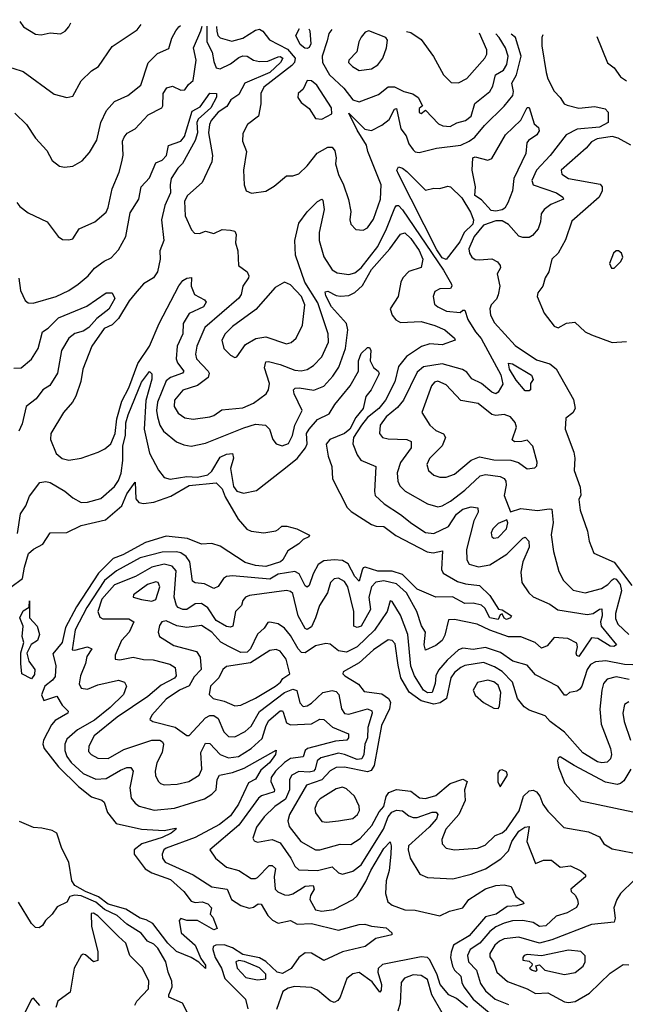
# Model space of a CAD drawing. Extents: x 1552294 to 1694791, y 811929 to 917222.
# Tile 620 of 643: x 1673218 to 1676139, y 909930 to 914681. Entities that reach past the tile are written whole.
import ezdxf

# ---------------------------------------------------------------- set-up
doc = ezdxf.new("R2010")
doc.units = 0

msp = doc.modelspace()

# ---------------------------------------------------------------- linework, layer by layer
at = {"layer": '0CON10XD'}
for points in [[(1672911.3, 914681.1), (1672916.4, 914665), (1672945, 914632.2), (1673003, 914623), (1673012.2, 914615), (1673019.7, 914585), (1673015.4, 914535), (1673030, 914510), (1673125, 914456.9), (1673185, 914447.9), (1673235, 914431.2), (1673385, 914321.2), (1673445, 914306), (1673475, 914312), (1673515, 914385.8), (1673565, 914434.2), (1673598.6, 914455), (1673665, 914552.5), (1673785, 914631.4), (1673803.9, 914657.9)], [(1673195, 914230), (1673251.5, 914175), (1673295, 914109.2), (1673349.1, 914049.1), (1673375, 914002), (1673410, 913975), (1673435, 913969.2), (1673475, 913974), (1673519.5, 914000.5), (1673555, 914040), (1673589.6, 914100.4), (1673609.5, 914185), (1673637, 914243), (1673675, 914286.8), (1673740, 914315), (1673802.5, 914365), (1673837.1, 914472.9), (1673882.6, 914517.4), (1673937.5, 914542.5), (1673952.1, 914592.1), (1673971.9, 914628.1), (1673985, 914646.7), (1673993.2, 914652.9)], [(1673219.3, 914673.1), (1673237, 914647), (1673295, 914610.8), (1673321.7, 914608.3), (1673365, 914618), (1673415, 914612.5), (1673438, 914625), (1673455, 914646.2), (1673465.2, 914666.7)], [(1673205, 913798.6), (1673219.8, 913779.8), (1673259.8, 913749.8), (1673350.8, 913705), (1673404.5, 913634.5), (1673425, 913620.5), (1673455, 913618.5), (1673475, 913623.8), (1673505, 913671.5), (1673581.2, 913705), (1673635, 913752.9), (1673645.4, 913775), (1673663.9, 913865), (1673697.8, 913945), (1673711.2, 913995), (1673717.3, 914027.3), (1673714.5, 914095), (1673721.5, 914115), (1673737, 914133), (1673775.4, 914154.6), (1673838, 914222), (1673904.2, 914255.8), (1673909.2, 914265), (1673910.6, 914325), (1673928.4, 914351.6), (1673955, 914359.7), (1673995, 914340.9), (1674015, 914341.9), (1674032.2, 914367.7), (1674055, 914387.5), (1674070, 914485), (1674055.9, 914545), (1674092.2, 914627.8), (1674098.5, 914650.2)], [(1674120.3, 914649.6), (1674121.4, 914645), (1674120.5, 914575), (1674147.1, 914525), (1674155, 914478.8), (1674165, 914448.4), (1674184.3, 914444.3), (1674235, 914467.7), (1674275, 914499.1), (1674295, 914507.2), (1674315.2, 914505.2), (1674345.2, 914485.2), (1674375, 914478.8), (1674415, 914481.6), (1674465, 914502), (1674475, 914503.2), (1674486.7, 914495), (1674476.7, 914475), (1674425, 914426.2), (1674303.7, 914375), (1674275, 914320.6), (1674235.9, 914294.1), (1674217.8, 914262.2), (1674175, 914235.5), (1674141.5, 914195), (1674132.9, 914175), (1674128.8, 914135), (1674147.5, 914025), (1674144.1, 913995), (1674097.5, 913895), (1674027.9, 913832.1), (1674013.3, 913805), (1674016.1, 913735), (1674047.3, 913667.3), (1674060.9, 913650.9), (1674085, 913650), (1674115, 913660.8), (1674155, 913650), (1674195, 913667.9), (1674235, 913666.2), (1674255, 913661.4), (1674262.7, 913645), (1674258.2, 913605), (1674270.7, 913565), (1674273.1, 913495), (1674315.4, 913465), (1674323.3, 913445), (1674321.2, 913435), (1674294.9, 913395.1), (1674286.5, 913355), (1674275, 913337.6), (1674111.2, 913195), (1674072.5, 913105), (1674066.5, 913066.5), (1674070.9, 913045), (1674127.6, 912985), (1674131.9, 912975), (1674126.8, 912955), (1674075, 912916.5), (1674005, 912893.5), (1673965.5, 912845), (1673962.8, 912815), (1673981.9, 912781.9), (1674015, 912760.4), (1674055, 912752.7), (1674135, 912764.7), (1674155, 912771.3), (1674192.3, 912797.7), (1674295, 912808.9), (1674345, 912830.3), (1674406.2, 912875), (1674417.9, 912895), (1674422.7, 912925), (1674398.7, 913001.3), (1674405, 913029.5), (1674418.2, 913031.8), (1674475, 913017.7), (1674545, 912989.8), (1674575, 912987.2), (1674605, 912993.1), (1674635, 913011.8), (1674674.7, 913055), (1674707.5, 913125), (1674706.5, 913165), (1674655.9, 913315), (1674593.9, 913413.9), (1674548.6, 913545), (1674545.2, 913614.8), (1674565, 913700), (1674605, 913753.3), (1674655, 913803.1), (1674675, 913815.8), (1674680.3, 913810.3), (1674686.4, 913765), (1674662.5, 913655), (1674661.7, 913615), (1674685, 913536.5), (1674724.8, 913474.8), (1674749.5, 913459.5), (1674805, 913451.1), (1674835, 913459.8), (1674865, 913483.6), (1674945, 913587.3), (1674987.5, 913672.5), (1675027.1, 913772.9), (1675035, 913784.1), (1675045, 913784.8), (1675065, 913763.5), (1675261.9, 913471.9), (1675300, 913405), (1675302, 913395), (1675295.6, 913384.4), (1675245, 913381.8), (1675220.6, 913369.4), (1675211.4, 913345), (1675218.9, 913308.9), (1675234.2, 913295), (1675276.7, 913275), (1675342, 913268), (1675355, 913280), (1675365, 913280), (1675380, 913235), (1675415.6, 913175), (1675443, 913143), (1675538.1, 912968.1), (1675548.4, 912921.6), (1675526.1, 912883.9), (1675515, 912876), (1675495, 912884.2), (1675445.4, 912925), (1675398.3, 912948.3), (1675375, 912980.5), (1675353.7, 912993.7), (1675255, 913020), (1675165, 913006.7), (1675135, 912980.4), (1675069.8, 912845), (1675039.7, 912810.3), (1674986.2, 912765), (1674956.1, 912725), (1674953.3, 912685), (1674967.5, 912665), (1674995, 912658.4), (1675085, 912656.1), (1675105.8, 912645), (1675106.4, 912615), (1675055.3, 912545), (1675038.8, 912495), (1675041.1, 912455), (1675052.2, 912432.2), (1675076.5, 912406.5), (1675185, 912345.3), (1675235, 912330), (1675255, 912334.7), (1675295, 912357.8), (1675365, 912411.6), (1675439.2, 912480.8), (1675465, 912486.2), (1675535, 912476.3), (1675555, 912466.9), (1675562.2, 912455), (1675564.2, 912435), (1675554.1, 912385), (1675585, 912306.2), (1675635, 912322.8), (1675715, 912312.2), (1675771.5, 912321.5), (1675785, 912318.5), (1675791.6, 912255), (1675781.8, 912195), (1675792.3, 912115), (1675818, 912018), (1675840.9, 911975), (1675888, 911928), (1675945, 911914.7), (1676023.2, 911936.8), (1676054, 911956), (1676075, 911978.8), (1676085, 911984.6), (1676095, 911981.8), (1676113.9, 911955), (1676120.3, 911925), (1676090.8, 911815), (1676091.6, 911791.6), (1676102.2, 911765), (1676155.6, 911715)], [(1674167.5, 914648.4), (1674168.5, 914625), (1674174.2, 914604.2), (1674185, 914593.8), (1674241.8, 914578.2), (1674295, 914592.5), (1674355, 914630.8), (1674375, 914635.3), (1674391.3, 914625), (1674423.5, 914583.5), (1674509.4, 914539.4), (1674546.4, 914495), (1674542.9, 914475), (1674530.5, 914459.5), (1674395.4, 914355), (1674381.8, 914325), (1674380.8, 914275), (1674369.4, 914215), (1674317.5, 914175), (1674295, 914132.5), (1674293.1, 914095), (1674311.9, 914045), (1674298, 913955), (1674300, 913885), (1674310.8, 913855), (1674336.6, 913843.4), (1674405, 913854), (1674445, 913877.5), (1674505, 913927.1), (1674535, 913927.1), (1674565, 913936.9), (1674605, 913975.6), (1674653.2, 914036.8), (1674705, 914066.2), (1674725.4, 914065.4), (1674738.5, 914048.5), (1674744.7, 914015), (1674741.9, 913985), (1674755, 913934.3), (1674780.3, 913885), (1674804.1, 913814.1), (1674814.6, 913755), (1674811.1, 913715), (1674815.6, 913695), (1674838.9, 913668.9), (1674875, 913666.2), (1674895, 913676.2), (1674925, 913718.1), (1674958.9, 913815), (1674961.9, 913885), (1674897.8, 914045), (1674891.1, 914075), (1674845, 914148.2), (1674805, 914230), (1674883.2, 914153.2), (1674915, 914146.4), (1674965, 914171.6), (1674999.8, 914200.2), (1675025, 914248.8), (1675035, 914253.3), (1675055.7, 914155), (1675081.3, 914121.3), (1675095, 914082.2), (1675115, 914052.5), (1675125, 914043.6), (1675145, 914040), (1675228.5, 914061.5), (1675345, 914076.1), (1675386.2, 914095), (1675413.6, 914115), (1675459.4, 914170.6), (1675555, 914263.2), (1675595.6, 914315), (1675599.2, 914335), (1675592.2, 914375), (1675613.4, 914415), (1675637.2, 914505), (1675609.2, 914595), (1675588.1, 914611.4)], [(1674613.3, 914636.8), (1674618.1, 914628.1), (1674622.1, 914565), (1674615, 914547.6), (1674605, 914541.6), (1674593.6, 914543.6), (1674571.6, 914561.6), (1674550.6, 914605), (1674567.8, 914638)], [(1674723.7, 914633.9), (1674708.5, 914615), (1674700.3, 914579.8), (1674677.2, 914505), (1674679, 914475), (1674712.2, 914415), (1674781, 914351), (1674825, 914294.2), (1674856, 914285), (1674949.1, 914320.9), (1674995, 914356.7), (1675025, 914357.3), (1675070, 914335), (1675113.9, 914323.9), (1675139.2, 914305), (1675160, 914265), (1675145, 914252.5), (1675145, 914233.8), (1675155, 914228.8), (1675175, 914244.3), (1675237.9, 914177.9), (1675258.3, 914168.3), (1675293.8, 914166.2), (1675326.7, 914183.3), (1675368.2, 914195), (1675395, 914214.8), (1675413.8, 914276.2), (1675486, 914334), (1675499.3, 914360.7), (1675513.1, 914415), (1675551.7, 914438.3), (1675567.6, 914465), (1675573.2, 914505), (1675560.3, 914545), (1675530.5, 914595), (1675514, 914613.4)], [(1674855, 914436.7), (1674915, 914444.6), (1674945, 914462.7), (1674969.1, 914495), (1674986.7, 914545), (1674992.3, 914582.3), (1674983.3, 914595), (1674901.9, 914628.1), (1674885, 914621.4), (1674865, 914597.5), (1674853.9, 914575), (1674843.6, 914526.4), (1674805, 914486.2), (1674804.2, 914475), (1674822.5, 914455), (1674855, 914436.7)], [(1675083.7, 914624.6), (1675105, 914618.9), (1675155, 914585.7), (1675213.5, 914503.5), (1675262.5, 914415), (1675298.7, 914378.7), (1675335, 914376.9), (1675375, 914396.7), (1675462, 914495), (1675470.6, 914515), (1675470.8, 914535), (1675436.1, 914615.4)], [(1675740.2, 914607.5), (1675736.9, 914595), (1675736.7, 914555), (1675756.7, 914426.7), (1675765.4, 914395), (1675795, 914335.7), (1675825.3, 914305.3), (1675844.4, 914275), (1675858.8, 914268.8), (1675915, 914254.4), (1675992.4, 914262.4), (1676041.2, 914251.2), (1676055.6, 914235), (1676056.7, 914185), (1676015, 914162), (1675906.4, 914153.6), (1675853.8, 914125), (1675775.8, 914025), (1675709.7, 913955), (1675688.2, 913905), (1675695, 913883.8), (1675807.1, 913845), (1675837.5, 913825), (1675840, 913815), (1675780.1, 913789.9), (1675747.3, 913765), (1675733.5, 913745), (1675729.2, 913705), (1675717.8, 913672.2), (1675690.6, 913639.4), (1675675, 913630), (1675645, 913629.6), (1675625, 913637.3), (1675575, 913693.1), (1675545, 913709.9), (1675515, 913709.7), (1675455, 913689), (1675409.3, 913635), (1675384.7, 913575), (1675387.5, 913555), (1675398.8, 913535), (1675415, 913524.7), (1675435, 913522.4), (1675495, 913527.3), (1675522.9, 913512.9), (1675536, 913495), (1675537, 913483), (1675520.6, 913455), (1675533.2, 913395), (1675526.3, 913353.6), (1675518.2, 913331.8), (1675492.5, 913305), (1675484.7, 913285.3), (1675489.4, 913255), (1675508.1, 913218.1), (1675608.3, 913108.3), (1675710.4, 913040.4), (1675775, 913019.7), (1675805, 912996.5), (1675888.1, 912848.1), (1675896.7, 912805), (1675885, 912783.8), (1675851.6, 912758.4), (1675848.9, 912705), (1675890.9, 912595), (1675895.8, 912565), (1675891.8, 912505), (1675920.6, 912425), (1675923.6, 912386.4), (1675914.5, 912365.5), (1675920.4, 912315), (1675957, 912213), (1675964.4, 912165), (1675986.9, 912106.9), (1676085, 912063.8), (1676170.3, 911950.3)], [(1676001.8, 914600.7), (1676053.2, 914473.2), (1676085, 914448.8), (1676115.7, 914405), (1676145, 914386.7)], [(1674675, 914201.8), (1674723.2, 914226.8), (1674722, 914255), (1674651.7, 914365), (1674625, 914385.5), (1674605, 914387.3), (1674585, 914346.5), (1674561.2, 914325), (1674560, 914305), (1674575, 914282), (1674615, 914252.5), (1674644.2, 914205), (1674675, 914201.8)], [(1673213.6, 913433.6), (1673222.2, 913375), (1673245, 913325.8), (1673260, 913315), (1673282.7, 913312.7), (1673395, 913344.6), (1673455.8, 913374.2), (1673500.6, 913405), (1673548.9, 913445), (1673578.7, 913481.3), (1673625, 913515.4), (1673658.8, 913531.2), (1673695, 913570), (1673730.2, 913635), (1673750.8, 913749.2), (1673793.4, 913815), (1673804.2, 913875), (1673845, 913917.3), (1673875, 913989.6), (1673905, 914003), (1673926.7, 914025), (1673935.3, 914074.7), (1673995, 914094.7), (1674012.8, 914117.2), (1674049.8, 914240.2), (1674089.3, 914260.7), (1674135, 914327.1), (1674166.7, 914325), (1674167.9, 914307.9), (1674140.6, 914255), (1674078.6, 914201.4), (1674073.3, 914185), (1674075.6, 914135), (1674065, 914097.4), (1674003.6, 913986.4), (1673981, 913965), (1673949.2, 913915), (1673943.3, 913885), (1673945.4, 913845), (1673918.1, 913785), (1673901.5, 913715), (1673913.1, 913615), (1673894.1, 913565.9), (1673895.1, 913525), (1673882.7, 913465), (1673863.5, 913435), (1673815, 913405.8), (1673775, 913360.5), (1673746.6, 913325), (1673695, 913238.9), (1673665, 913208.7), (1673625, 913191.5), (1673565.5, 913105), (1673522.5, 912995), (1673513.3, 912935), (1673489.5, 912865), (1673472.2, 912835), (1673430, 912785), (1673368.6, 912685), (1673367.1, 912655), (1673395, 912587.5), (1673422.9, 912562.9), (1673455, 912556.2), (1673515, 912565.9), (1673596.2, 912593.8), (1673629.4, 912610.6), (1673657.8, 912635), (1673679.2, 912685), (1673687.4, 912755), (1673710.1, 912839.9), (1673744.2, 912905), (1673788.3, 913021.7), (1673845, 913105.4), (1673890.6, 913215), (1673985, 913396.8), (1674005, 913422.1), (1674025, 913433.6), (1674046.7, 913436.7), (1674045.9, 913395), (1674060.9, 913355), (1674109.8, 913329.8), (1674117.5, 913317.5), (1674104.4, 913295), (1674035, 913264.1), (1674006.5, 913215), (1674004.8, 913165), (1673977.6, 913105), (1673973.6, 913045), (1673979.6, 913025), (1674010.4, 912985), (1674003.1, 912975), (1673945.9, 912954.1), (1673925, 912939.1), (1673882.5, 912835), (1673878.1, 912795), (1673882.8, 912765), (1673894.8, 912724.8), (1673911.8, 912695), (1673973.8, 912643.8), (1674009.4, 912629.4), (1674045, 912623.4), (1674115, 912638.2), (1674298.4, 912711.6), (1674355, 912728.9), (1674404, 912724), (1674422.5, 912705), (1674438.9, 912655), (1674455, 912634.3), (1674484.6, 912624.6), (1674515, 912635.6), (1674534.2, 912675), (1674544.7, 912725), (1674581.1, 912795), (1674541.2, 912875), (1674538.5, 912895), (1674546.9, 912903.1), (1674565.3, 912904.7), (1674636.5, 912893.5), (1674685, 912912.8), (1674728.9, 912961.1), (1674756.5, 913005), (1674789.6, 913095), (1674800.2, 913185), (1674793.8, 913215), (1674722, 913295), (1674695, 913348.6), (1674691.7, 913368.3), (1674705, 913370.9), (1674745, 913350), (1674765, 913346.8), (1674805, 913350.8), (1674835, 913363.9), (1674871.8, 913398.2), (1674915.5, 913475), (1675002.6, 913575), (1675055, 913646.4), (1675075, 913651.9), (1675105, 913624.6), (1675145, 913567.2), (1675162.5, 913525), (1675154.6, 913485.4), (1675095, 913466.7), (1675065.3, 913435), (1675055.7, 913414.3), (1675043, 913345), (1675005, 913286), (1675014.1, 913255), (1675032.1, 913232.1), (1675055, 913220.4), (1675155, 913225.5), (1675220, 913205), (1675268, 913185), (1675315.8, 913145), (1675318.8, 913135), (1675255, 913112.7), (1675196.8, 913116.8), (1675155.7, 913104.3), (1675084.1, 913055.9), (1675045, 913007.8), (1675026.6, 912933.4), (1674981.9, 912845), (1674950.2, 912805), (1674895, 912762), (1674866.7, 912725), (1674828.2, 912665), (1674825.4, 912635), (1674845, 912580.8), (1674863.3, 912555), (1674935.5, 912525), (1674929.1, 912405), (1674933.2, 912385), (1674975.2, 912345.2), (1675055, 912293.8), (1675109.2, 912249.2), (1675175, 912207.3), (1675215, 912201.8), (1675285.4, 912235), (1675325, 912295.3), (1675355, 912319.7), (1675395, 912330.3), (1675426.9, 912325), (1675428.5, 912305), (1675407.8, 912262.2), (1675372.1, 912125), (1675374.7, 912075), (1675385, 912053.8), (1675431.3, 912041.3), (1675485, 912050.4), (1675567.2, 912102.8), (1675645, 912179.5), (1675655, 912183.3), (1675672.7, 912165), (1675675.3, 912135), (1675643.9, 912065), (1675634.7, 912015), (1675640.5, 911965), (1675673.3, 911915), (1675695, 911896.2), (1675775, 911861.1), (1675813.6, 911833.6), (1675955, 911810.9), (1675984, 911816), (1676015, 911837.1), (1676025, 911837.5), (1676027.4, 911805), (1676018.6, 911775), (1676022.1, 911755), (1676095.7, 911664.3), (1676083.6, 911656.4), (1676065, 911657.3), (1676005.5, 911695.5), (1675975, 911697.5), (1675915, 911608.5), (1675905, 911612.7), (1675901.3, 911625), (1675908.3, 911655), (1675905, 911672.2), (1675862, 911695), (1675795, 911700), (1675761.1, 911658.9), (1675735, 911648.8), (1675703.6, 911675), (1675635, 911702.5), (1675575, 911703), (1675485.4, 911734.6), (1675425, 911764.7), (1675315, 911786.3), (1675286.7, 911785), (1675269.1, 911710.9), (1675255, 911685.3), (1675225, 911662.1), (1675175, 911639.2), (1675168.4, 911665), (1675175.3, 911725), (1675156.1, 911756.1), (1675133, 911825), (1675082.8, 911915), (1675035, 911958.1), (1674975, 911974), (1674935, 911966.3), (1674915, 911943.8), (1674902.3, 911895), (1674909.2, 911835), (1674864.4, 911755), (1674845, 911748.4), (1674830.4, 911755), (1674830.1, 911825), (1674800.6, 911945), (1674785, 911969.4), (1674755, 911986.7), (1674735, 911982.9), (1674717.7, 911965), (1674703.4, 911915), (1674664.7, 911855), (1674644.7, 911794.7), (1674625, 911751.2), (1674605, 911739.1), (1674595, 911743.6), (1674560.9, 911805), (1674535, 911912.2), (1674525, 911922.2), (1674505, 911926.2), (1674327.2, 911902.8), (1674307.8, 911895), (1674295, 911878.6), (1674287.9, 911855), (1674259.3, 911825), (1674246.7, 911755), (1674235, 911749.6), (1674215, 911752.6), (1674165, 911781.4), (1674125, 911842.5), (1674095, 911863.6), (1674065, 911861.9), (1674024.8, 911835.2), (1674005, 911834.8), (1673983.2, 911845), (1673974.8, 911855), (1673963.2, 911895), (1673972.3, 912022.3), (1673954, 912044), (1673915, 912053.1), (1673855, 912039), (1673776.3, 911993.7), (1673675, 911953.7), (1673614.6, 911885), (1673595.3, 911825.3), (1673605, 911797.5), (1673619.2, 911789.2), (1673745, 911789.4), (1673769.1, 911775), (1673745.8, 911725), (1673708.6, 911685), (1673678.5, 911615), (1673678.8, 911595), (1673702, 911592), (1673765, 911604.3), (1673815, 911593.3), (1673861.4, 911591.4), (1673941.9, 911571.9), (1673967.5, 911555), (1673972.9, 911515), (1673965, 911502.9), (1673900.4, 911469.6), (1673836.7, 911415), (1673688.4, 911315), (1673577.9, 911225), (1673551.5, 911175), (1673550.2, 911150.2), (1673563.1, 911135), (1673595, 911117.5), (1673645, 911115.3), (1673721.3, 911158.7), (1673856, 911205)], [(1675515, 913756.6), (1675491.1, 913761.1), (1675445, 913811.8), (1675413, 913833), (1675415.8, 913875), (1675400.2, 913955), (1675403.1, 914015), (1675415, 914018.9), (1675475, 914003.2), (1675495, 914011.8), (1675560.7, 914125), (1675635, 914196.9), (1675665, 914257.8), (1675675, 914256.7), (1675699.1, 914179.1), (1675720.4, 914160.4), (1675724, 914145), (1675712.1, 914125), (1675671.5, 914098.5), (1675663.6, 914086.4), (1675658.9, 914035), (1675601.2, 913915), (1675594.3, 913855), (1675572.7, 913797.3), (1675557.8, 913772.2), (1675545, 913763), (1675515, 913756.6)], [(1676165, 914075.9), (1676105, 914109.4), (1676075, 914117.6), (1676003.7, 914106.3), (1675975, 914091.2), (1675949.6, 914060.4), (1675828.8, 913955), (1675832.9, 913935), (1675864.8, 913914.8), (1676016.7, 913886.7), (1676027.9, 913875), (1676027.5, 913855), (1676013.2, 913825), (1675881.4, 913708.6), (1675850.7, 913619.3), (1675814.3, 913555), (1675784.4, 913525), (1675769.4, 913465), (1675752.2, 913435), (1675741.1, 913395), (1675717.3, 913362.7), (1675714.4, 913345), (1675747.6, 913265), (1675795, 913202.1), (1675815, 913193.9), (1675855, 913216.7), (1675895, 913221), (1675945.6, 913175.6), (1675975, 913160.8), (1676075, 913123.1), (1676145, 913127.5)], [(1675275, 913524.6), (1675255, 913531.5), (1675229.8, 913569.8), (1675044.5, 913935), (1675037.3, 913955), (1675045, 913970.5), (1675065, 913964.6), (1675085, 913948.9), (1675175, 913858.2), (1675215, 913867.8), (1675245, 913866.4), (1675282.7, 913877.3), (1675295, 913873.9), (1675350.8, 913820.8), (1675392, 913752), (1675406.1, 913716.1), (1675403.7, 913695), (1675361.4, 913655), (1675340.3, 913609.7), (1675275, 913524.6)], [(1676071.7, 913481.7), (1676085, 913482.5), (1676117.5, 913515), (1676127.5, 913535), (1676120, 913555), (1676106.1, 913566.1), (1676094.1, 913565.9), (1676082.5, 913555), (1676062.5, 913505), (1676071.7, 913481.7)], [(1674255, 913051.2), (1674265, 913053.8), (1674306.5, 913113.5), (1674357.3, 913142.7), (1674405, 913150.3), (1674505, 913117.5), (1674527.4, 913122.6), (1674551.4, 913145), (1674582.4, 913207.6), (1674593.6, 913305), (1674577.6, 913345), (1674525, 913401.4), (1674495, 913413.8), (1674450.9, 913389.1), (1674357, 913283), (1674245, 913201.1), (1674208.5, 913165), (1674192.9, 913135), (1674202.9, 913095), (1674235, 913062), (1674255, 913051.2)], [(1673189.5, 912999.5), (1673225, 913001.3), (1673275, 913042.6), (1673307.9, 913095), (1673328.9, 913175), (1673355, 913192.8), (1673405, 913243.2), (1673541.5, 913298.5), (1673635, 913362.8), (1673665, 913362.6), (1673676.4, 913335), (1673648.3, 913285), (1673590.1, 913239.9), (1673551.2, 913195), (1673525, 913178.6), (1673483.6, 913166.4), (1673455.6, 913145), (1673420.2, 913085), (1673401.1, 912975), (1673364.1, 912915.9), (1673330.3, 912895), (1673298.5, 912851.5), (1673250.2, 912815), (1673229.5, 912730.5), (1673214.4, 912695)], [(1673208.3, 912201.7), (1673222.9, 912297.1), (1673248, 912335), (1673265, 912382.2), (1673315, 912447.3), (1673345, 912452), (1673365, 912447.2), (1673436.4, 912406.4), (1673475, 912373.3), (1673515, 912351.4), (1673545, 912352.5), (1673609.8, 912370.2), (1673675, 912428.8), (1673695, 912458.2), (1673706.9, 912493.1), (1673716.3, 912553.7), (1673715.8, 912625), (1673728.8, 912675), (1673730.5, 912735), (1673741.7, 912775), (1673805, 912931.8), (1673845, 912984), (1673855, 912972.5), (1673856.1, 912946.1), (1673826.7, 912843.3), (1673819, 912705), (1673845, 912589.2), (1673888.1, 912508.1), (1673915, 912472), (1673943.3, 912463.3), (1674023.9, 912476.1), (1674075, 912473), (1674125, 912484.9), (1674145, 912502.1), (1674185, 912570.3), (1674215, 912584), (1674245, 912587.1), (1674249.7, 912565), (1674234.3, 912515), (1674249.2, 912429.2), (1674265, 912405.7), (1674296.8, 912396.8), (1674360.2, 912409.8), (1674485, 912507.5), (1674556, 912564), (1674596.3, 912615), (1674604.1, 912635), (1674602, 912685), (1674614.7, 912705), (1674655, 912752.1), (1674711.1, 912778.9), (1674738.1, 912825), (1674812.7, 912915), (1674852.5, 912985), (1674852.7, 913035), (1674865, 913071.1), (1674895, 913098.8), (1674905, 913098.8), (1674911.2, 913085), (1674908.8, 913035), (1674925, 913002.5), (1674947.5, 912985), (1674952.5, 912975), (1674948.8, 912965), (1674913.2, 912895), (1674887.5, 912862.5), (1674875.2, 912805), (1674839.2, 912760.7), (1674810, 912705), (1674785, 912683.8), (1674713.9, 912656.1), (1674696.5, 912633.5), (1674705.9, 912575), (1674723.6, 912525), (1674726.2, 912465), (1674797.1, 912327.1), (1674817.4, 912307.4), (1674915, 912244.7), (1674937, 912237), (1674975, 912235.7), (1675032.8, 912192.8), (1675183, 912113), (1675212.2, 912107.8), (1675257.3, 912117.3), (1675251.9, 912028.1), (1675260.2, 912010.2), (1675329.4, 911969.4), (1675368.3, 911958.3), (1675435, 911951.2), (1675485, 911901.8), (1675527.3, 911837.3), (1675545, 911833.3), (1675590.6, 911805), (1675585.3, 911794.7), (1675565, 911787.5), (1675553.9, 911793.9), (1675545, 911813.3), (1675535, 911810), (1675525, 911787.5), (1675485, 911794.2), (1675461.7, 911841.7), (1675445.6, 911855.6), (1675405, 911866.1), (1675364.4, 911864.4), (1675305, 911896.7), (1675225, 911894.2), (1675135, 911933.4), (1675063.8, 912003.8), (1675015, 912019.2), (1674945, 912019.7), (1674885, 912039.2), (1674875, 912035.3), (1674869.8, 912025), (1674855, 911971.9), (1674835, 911994.7), (1674802.7, 912055), (1674775, 912070.9), (1674735.2, 912074.8), (1674685, 912069.7), (1674657.3, 912052.7), (1674632.8, 912007.2), (1674615, 911951.1), (1674605, 911942.5), (1674595, 911950), (1674566.8, 912006.8), (1674545, 912018.8), (1674465, 912004.8), (1674425, 911981.2), (1674245, 911997.1), (1674216.1, 911993.9), (1674200.7, 911985), (1674175, 911945.5), (1674155, 911936.9), (1674109.3, 911959.3), (1674063.8, 911963.8), (1674051.2, 911971.2), (1674039.2, 912065), (1674021.2, 912091.2), (1673995, 912108.5), (1673975, 912113.3), (1673905, 912111.6), (1673798.9, 912085), (1673685, 912021.7), (1673627, 911975), (1673541.5, 911845), (1673486.1, 911736.1), (1673470.6, 911640.6), (1673485, 911638.5), (1673545, 911654.4), (1673565.6, 911645), (1673542.3, 911607.7), (1673536.3, 911575), (1673511.7, 911515), (1673505.9, 911475.9), (1673514.5, 911455), (1673545, 911450.5), (1673595, 911471.9), (1673695, 911494.5), (1673723.8, 911485), (1673732.9, 911465), (1673719.6, 911425), (1673655, 911362.6), (1673578.9, 911301.1), (1673496.3, 911255), (1673445, 911208.8), (1673435.3, 911185), (1673436.2, 911155), (1673446.1, 911125), (1673467.3, 911097.3), (1673525, 911044.2), (1673585, 911016.7), (1673635, 911019.4), (1673705, 911060), (1673735, 911071.8), (1673755, 911071.9), (1673765.4, 911055), (1673748.9, 910975), (1673756.2, 910925), (1673775, 910900.5), (1673795, 910886.4), (1673866.3, 910866.3), (1673965, 910877), (1674109.2, 910920.8), (1674145, 910943.4), (1674165.3, 910965), (1674170.3, 911015), (1674182.2, 911035), (1674245, 911048.2), (1674301, 911069), (1674455.7, 911155.7), (1674452.5, 911135), (1674422.2, 911095), (1674380.9, 911059.1), (1674355, 911016.9), (1674321.2, 910998.8), (1674273.3, 910895)], [(1675675, 912889.4), (1675655, 912890), (1675612.3, 912942.3), (1675580.9, 912995), (1675575.8, 913024.2), (1675595, 913020.3), (1675686.4, 912965), (1675694.4, 912945), (1675682.1, 912925), (1675681.4, 912895), (1675675, 912889.4)], [(1675245, 912473.3), (1675275, 912474.1), (1675315, 912488), (1675395, 912556.1), (1675435, 912571.7), (1675505, 912556.7), (1675586.1, 912556.1), (1675624.3, 912544.3), (1675665, 912513.3), (1675701.7, 912518.3), (1675712.5, 912527.5), (1675713.8, 912546.2), (1675692.4, 912622.4), (1675665, 912652.5), (1675640, 912645), (1675605, 912644.4), (1675593.9, 912653.9), (1675613.8, 912715), (1675607, 912737), (1675585.4, 912765.4), (1675555, 912776.2), (1675515, 912771.8), (1675495, 912776.4), (1675428.9, 912828.9), (1675345, 912844.2), (1675275, 912919.2), (1675235, 912937.4), (1675218.1, 912931.9), (1675204.7, 912915), (1675158.1, 912785), (1675195.5, 912725), (1675225, 912698.2), (1675262.2, 912682.2), (1675271.1, 912665), (1675254.8, 912625.2), (1675209.8, 912580.2), (1675195, 912564.3), (1675181.5, 912535), (1675189.1, 912505), (1675215, 912483.2), (1675245, 912473.3)], [(1673175, 911942), (1673231.9, 911985), (1673241.3, 912038.7), (1673261.6, 912105), (1673285, 912125.6), (1673329.7, 912150.3), (1673365, 912204.7), (1673445, 912206.9), (1673515, 912240.1), (1673631.6, 912268.4), (1673711.1, 912335), (1673735, 912392.7), (1673775, 912450), (1673778.5, 912368.5), (1673792.1, 912352.1), (1673815, 912347), (1673865, 912353.5), (1673947.9, 912382.1), (1674035, 912432.9), (1674166.2, 912446.2), (1674195, 912417.5), (1674209.2, 912379.2), (1674271.2, 912271.2), (1674313.4, 912223.4), (1674335, 912212.5), (1674395, 912205.6), (1674454.2, 912214.2), (1674465, 912221.2), (1674483, 912237), (1674506.4, 912236.4), (1674555, 912223.8), (1674616.4, 912193.6), (1674613.3, 912185), (1674585, 912172.5), (1674565, 912152.5), (1674511.9, 912118.1), (1674487.2, 912075), (1674475.4, 912065), (1674405, 912042.4), (1674355, 912047.4), (1674305, 912061.6), (1674185, 912141.1), (1674145, 912153.2), (1674095, 912149.5), (1674027.2, 912177.2), (1673925, 912188.3), (1673825, 912157.8), (1673715, 912098.7), (1673669.3, 912080.7), (1673599.1, 912011), (1673492.4, 911847.6), (1673438.6, 911748.6), (1673423.4, 911675), (1673378.6, 911621.4), (1673393.1, 911565), (1673389, 911511), (1673376.7, 911493.3), (1673339.7, 911465), (1673323.4, 911423.4), (1673335, 911396.7), (1673397.1, 911417.1), (1673423.8, 911373.8), (1673451.4, 911345), (1673450.8, 911335), (1673390, 911300), (1673371.5, 911278.5), (1673332.6, 911205), (1673330.5, 911185), (1673337, 911165), (1673405.3, 911075.3), (1673501.4, 910981.4), (1673565, 910930.5), (1673613.8, 910915), (1673625, 910905.8), (1673641.5, 910855), (1673683.1, 910803.1), (1673805, 910775.8), (1673915, 910768.9), (1673969.3, 910779.3), (1673972.5, 910775), (1673948.6, 910755), (1673905.7, 910734.3), (1673807.8, 910705), (1673770, 910675), (1673770, 910655), (1673823.3, 910583.3), (1673855, 910563.9), (1673945, 910532.8), (1674010.4, 910475), (1674045, 910427.3), (1674065, 910420.5), (1674097.5, 910425), (1674125.8, 910415), (1674143.3, 910395), (1674137.5, 910365), (1674149.7, 910349.7), (1674171.2, 910295), (1674155, 910288.6), (1674075, 910334.4), (1674025, 910334.3), (1673995, 910343.3), (1673986.7, 910335), (1673996.7, 910275), (1674065, 910215.5), (1674091.2, 910151.2), (1674115, 910118), (1674115, 910102.5), (1674082.8, 910132.8), (1674045, 910155.7), (1673975, 910184.3), (1673933.4, 910225), (1673860.3, 910320.3), (1673828.1, 910338.1), (1673800, 910345), (1673729.7, 910389.7), (1673645, 910413.2), (1673598.8, 910448.8), (1673535, 910474.1), (1673483.8, 910503.9), (1673470.3, 910525), (1673455.6, 910615), (1673421.3, 910681.3), (1673397.6, 910755), (1673375, 910767.8), (1673325, 910780.6), (1673285, 910783.3), (1673217.5, 910812.5)], [(1675505, 912179.4), (1675525, 912182.5), (1675565.4, 912225), (1675572.7, 912252.7), (1675567.3, 912267.3), (1675525, 912250.5), (1675500, 912225), (1675492.5, 912205), (1675495.6, 912185.6), (1675505, 912179.4)], [(1673855, 911875.6), (1673875, 911882.5), (1673894.6, 911944.6), (1673885.5, 911965), (1673875, 911968.9), (1673835, 911955.2), (1673767.5, 911905), (1673766.2, 911895), (1673805, 911883.1), (1673855, 911875.6)], [(1673275, 911500), (1673228.4, 911525), (1673223.6, 911575), (1673223.5, 911626.5), (1673237.7, 911675), (1673230.7, 911705), (1673234.6, 911755), (1673219.7, 911795), (1673235, 911828.2), (1673264.1, 911845.9), (1673266.2, 911876.2), (1673265.3, 911795), (1673303.3, 911755), (1673313.3, 911715), (1673304.5, 911685.5), (1673273.3, 911666.7), (1673252.5, 911625), (1673262.9, 911585), (1673290.8, 911545), (1673289.2, 911520.8), (1673275, 911500)], [(1676175, 911568.8), (1676135, 911569.2), (1676045, 911587.9), (1675995, 911581.9), (1675971.1, 911568.9), (1675955.2, 911545), (1675929.6, 911465), (1675919.7, 911450.3), (1675905, 911441.1), (1675869.2, 911435), (1675855, 911421.2), (1675845, 911421.2), (1675815, 911463.3), (1675705, 911520.5), (1675665, 911565.9), (1675595.7, 911585.7), (1675536.9, 911626.9), (1675465, 911651), (1675405, 911641.9), (1675355, 911648.1), (1675335, 911640), (1675279.2, 911590.8), (1675237.5, 911542.5), (1675225.5, 911515), (1675221.9, 911478.1), (1675207.7, 911435), (1675185, 911432.9), (1675164.8, 911445), (1675121.6, 911515), (1675105, 911562), (1675090.4, 911715), (1675055, 911807.8), (1675015, 911873.3), (1675005, 911876.7), (1674989.6, 911825), (1674928.8, 911735), (1674845.3, 911655), (1674795, 911629.8), (1674755, 911634.8), (1674715, 911667.1), (1674695, 911671.5), (1674645, 911659), (1674595, 911626.7), (1674577.9, 911627.9), (1674561.7, 911645), (1674525, 911709.6), (1674495, 911744.7), (1674465, 911766.4), (1674425, 911774.4), (1674415, 911772.5), (1674396.7, 911745), (1674365, 911715.6), (1674331.1, 911645), (1674315, 911629.2), (1674285, 911628.3), (1674226.7, 911656.7), (1674188.1, 911678.1), (1674145.2, 911725), (1674095, 911757.8), (1674025, 911748.6), (1673976.8, 911756.8), (1673925, 911780.5), (1673904.5, 911775.5), (1673892.6, 911757.4), (1673885.6, 911725.6), (1673892.2, 911705), (1673961, 911661), (1674071.6, 911631.6), (1674088.4, 911605), (1674094, 911546), (1674060.2, 911509.8), (1674035, 911466.5), (1673988.9, 911445), (1673925, 911402.9), (1673855.6, 911325), (1673846, 911305), (1673860, 911295), (1673967.3, 911267.3), (1674025, 911226.7), (1674035, 911226.7), (1674115, 911311.6), (1674135, 911323.2), (1674155, 911324.2), (1674175, 911308.8), (1674202.6, 911245), (1674225, 911222.7), (1674255, 911220.3), (1674305, 911245.8)], [(1676156.7, 911496.7), (1676095, 911509.6), (1676050.6, 911499.4), (1676032.8, 911477.2), (1676025.3, 911445), (1676016.1, 911353.9), (1676022.1, 911282.1), (1676066.6, 911165), (1676072.3, 911135), (1676066.9, 911115), (1676050.9, 911099.1), (1676025.2, 911094.8), (1676005, 911099.3), (1675933.1, 911143.1), (1675845, 911242.7), (1675776.9, 911295), (1675751.7, 911321.7), (1675675, 911349.2), (1675650.3, 911365), (1675619.3, 911405), (1675595.3, 911485), (1675545, 911536.3), (1675508.6, 911558.6), (1675455, 911578.5), (1675365.2, 911564.8), (1675345, 911555.6), (1675315, 911531.7), (1675297.2, 911505), (1675277, 911405), (1675245.6, 911384.4), (1675215, 911378.9), (1675154, 911394), (1675096.9, 911436.9), (1675056.6, 911505), (1675043.7, 911566.3), (1675028.6, 911668.6), (1675015, 911686.2), (1674995, 911688.9), (1674925, 911639.7), (1674855, 911577.2), (1674778.6, 911535), (1674777.1, 911525), (1674785.6, 911515), (1674852.5, 911475), (1674879.4, 911439.4), (1674965, 911427.3), (1674996, 911406), (1675007.2, 911387.2), (1675001.9, 911355), (1674963.6, 911275), (1674927.3, 911082.7), (1674912.5, 911057.5), (1674895, 911050.9), (1674785, 911073.8), (1674745, 911072.8), (1674715, 911056.9), (1674675, 911013.7), (1674602.1, 910987.9), (1674519.5, 910845), (1674510.9, 910815), (1674517.4, 910787.4), (1674574.6, 910715), (1674645, 910676.1), (1674666, 910676), (1674762.9, 910702.9), (1674815, 910701.8), (1674860.2, 910729.8), (1674917.1, 910792.9), (1674951, 910859), (1674974.3, 910885), (1674985, 910932.5), (1674997.7, 910952.3), (1675035, 910966.2), (1675105, 910958.6), (1675145.5, 910925.5), (1675175, 910923.8), (1675225, 910937), (1675294.6, 910995.4), (1675355.9, 911015.9), (1675375.5, 911005), (1675363.1, 910965), (1675366.2, 910913.8), (1675336.5, 910845), (1675272.7, 910775), (1675253.9, 910725), (1675255.5, 910705), (1675275, 910683.3), (1675315, 910676), (1675426.7, 910683.3), (1675462.4, 910697.6), (1675510.8, 910745), (1675545, 910757.2), (1675565, 910774.8), (1675626.6, 910863.4), (1675647.6, 910935), (1675675, 910960.8), (1675695, 910963.6), (1675710.4, 910955), (1675726.2, 910935), (1675740.7, 910895), (1675765, 910861.9), (1675843, 910783), (1675961.7, 910761.7), (1676015, 910737.9), (1676034.8, 910704.8), (1676075, 910679.6), (1676175, 910661.6)], [(1674255, 911369.6), (1674285, 911373.8), (1674355, 911406.5), (1674451.4, 911465), (1674476, 911485), (1674487.3, 911502.7), (1674521.2, 911525), (1674503.6, 911595), (1674475, 911634), (1674455, 911642.1), (1674425, 911637.8), (1674331.8, 911578.2), (1674215, 911559.7), (1674198.7, 911545), (1674178.1, 911505), (1674139.2, 911465), (1674131.9, 911425), (1674150.8, 911405), (1674205, 911392.1), (1674255, 911369.6)], [(1675525, 911356.7), (1675532, 911368), (1675539, 911435), (1675525, 911469.7), (1675505, 911486.1), (1675475, 911494.7), (1675426.5, 911483.5), (1675405.8, 911445), (1675415, 911421.2), (1675455, 911385.8), (1675505, 911358.8), (1675525, 911356.7)], [(1674305, 911245.8), (1674335, 911271.6), (1674375, 911342.2), (1674495, 911433.7), (1674535, 911450.7), (1674554.8, 911444.8), (1674569.7, 911385), (1674585, 911367.7), (1674605, 911370.5), (1674625, 911382.5), (1674680, 911435), (1674725, 911443.8), (1674745, 911438.7), (1674757.6, 911425), (1674770.2, 911355), (1674785, 911332.9), (1674805, 911330.2), (1674895, 911355.3), (1674915.8, 911345.8), (1674917.6, 911335), (1674896.9, 911265), (1674894.9, 911215.1), (1674882.6, 911185), (1674877.4, 911135), (1674868.7, 911115), (1674845, 911111.4), (1674785, 911136), (1674755, 911141), (1674671.2, 911118.8), (1674653.2, 911105), (1674642.8, 911065), (1674634.9, 911055.1), (1674615, 911049.7), (1674565, 911052.8), (1674530.6, 911035), (1674518.6, 911015), (1674519.5, 910965), (1674500.8, 910919.2), (1674449.4, 910885), (1674397.9, 910835), (1674360, 910785), (1674342.2, 910732.2), (1674349.5, 910719.5), (1674365, 910712.7), (1674435, 910724.8), (1674475, 910709.3), (1674526.5, 910635), (1674545, 910596.9), (1674565, 910579.2), (1674655, 910575.2), (1674725, 910592.5), (1674755, 910564.5), (1674775, 910557.1), (1674825, 910572.3), (1674865, 910603.2), (1674972.6, 910775), (1674994.9, 910835), (1675013.4, 910856.6), (1675035, 910866.9), (1675065, 910864), (1675095, 910838.6), (1675115, 910831.1), (1675135, 910832.1), (1675207.4, 910857.4), (1675226.3, 910856.3), (1675235.3, 910845.3), (1675228.1, 910825), (1675192.9, 910785), (1675093.8, 910695), (1675091.8, 910675), (1675100.5, 910635), (1675148.3, 910558.3), (1675185, 910542.5), (1675307.5, 910535), (1675395, 910558), (1675465, 910584.1), (1675537.8, 910632.2), (1675575, 910670), (1675592.2, 910715), (1675625, 910765.3), (1675654.4, 910784.4), (1675675, 910787.1), (1675663.8, 910715), (1675705, 910610), (1675745, 910624.7), (1675783.3, 910625), (1675825, 910591.2), (1675875, 910598.1), (1675925, 910573.8), (1675947.5, 910555), (1675947.5, 910545), (1675876.4, 910485), (1675877.5, 910475), (1675896.9, 910456.9), (1675908.2, 910435), (1675911.2, 910415), (1675903, 910397), (1675857.9, 910372.1), (1675804.5, 910355), (1675755, 910307.8), (1675725.1, 910305.1), (1675695, 910324.3), (1675645, 910333.9), (1675595, 910332.3), (1675555, 910321.2), (1675515, 910303.3), (1675485, 910281), (1675437.3, 910225), (1675390, 910195), (1675378.1, 910165), (1675383.3, 910135), (1675421, 910095), (1675440.4, 910030.4), (1675465.3, 909995), (1675511.3, 909955), (1675575, 909929)], [(1676155, 911390), (1676134.2, 911375.8), (1676126, 911334), (1676132.4, 911295), (1676164, 911205)], [(1673856, 911205), (1673894.4, 911204.4), (1673906.8, 911196.8), (1673911.8, 911185), (1673906, 911145), (1673879.1, 911095), (1673871.1, 911055), (1673873.3, 911033.3), (1673886.4, 911006.4), (1673897.5, 910995), (1673915, 910989.6), (1673977.6, 910992.4), (1674034.4, 911005.6), (1674083.7, 911036.3), (1674096, 911064), (1674092.6, 911145), (1674115, 911190.5), (1674135, 911187.8), (1674185, 911135.8), (1674225, 911119.6), (1674273.8, 911126.2), (1674335, 911163.5), (1674387.8, 911212.2), (1674406.5, 911275), (1674420.1, 911299.9), (1674475, 911345.3), (1674485, 911346.2), (1674489.6, 911339.6), (1674505, 911288), (1674525, 911279), (1674625, 911283.4), (1674665, 911306.2), (1674685, 911303.5), (1674726.5, 911266.5), (1674803.1, 911235), (1674804.4, 911215), (1674795.2, 911204.8), (1674740.4, 911199.6), (1674605.6, 911165), (1674595.3, 911155), (1674585, 911123.4), (1674525, 911116.8), (1674495, 911096.7), (1674452.1, 911055), (1674430.6, 911025), (1674429.8, 911005), (1674447.8, 910965), (1674445.3, 910955), (1674384.6, 910935.4), (1674369.4, 910925), (1674274.8, 910795), (1674135.6, 910675), (1674162.1, 910635), (1674215, 910592), (1674275, 910575.9), (1674335, 910537.7), (1674355, 910536.2), (1674365, 910542), (1674421.1, 910598.9), (1674435, 910599.5), (1674451.9, 910585), (1674446.2, 910545), (1674450.5, 910485), (1674462.5, 910472.5), (1674495, 910458.9), (1674515, 910456.7), (1674535, 910463), (1674595, 910500.5), (1674632.8, 910502.8), (1674637.8, 910485), (1674620.8, 910455), (1674617.5, 910435), (1674645.4, 910385.4), (1674675, 910378.7), (1674733.4, 910386.6), (1674826.2, 910435), (1674845, 910453.4), (1674888.1, 910521.9), (1674912.1, 910575), (1674975, 910682.1), (1675005, 910714.2), (1675010.3, 910695), (1675008.1, 910655), (1674999.7, 910575), (1674985.2, 910525), (1674981.9, 910465), (1674994.1, 910425), (1675015, 910408.9), (1675075, 910386.4), (1675125, 910383.6), (1675245, 910357.3), (1675291.2, 910378.8), (1675355.1, 910394.9), (1675384.1, 910435), (1675465, 910486.5), (1675515, 910502.9), (1675555, 910506.7), (1675587.8, 910497.8), (1675610, 910450), (1675646.2, 910425), (1675650, 910415), (1675642.7, 910412.7), (1675615.5, 910404.5), (1675568.2, 910401.8), (1675516.7, 910365), (1675465, 910351.4), (1675385, 910260.8), (1675310.6, 910215), (1675298.4, 910181.6), (1675295.5, 910155), (1675304.7, 910114.7), (1675314.7, 910094.7), (1675345.8, 910065), (1675349.8, 910035), (1675359.6, 910015), (1675405.1, 909955.1), (1675515, 909863.2)], [(1676164.6, 911065), (1676131.1, 911008.9), (1676115.3, 910994.7), (1676098.9, 910991.1), (1676042.4, 911002.4), (1675891.6, 911081.6), (1675825, 911123.8), (1675815, 911117.5), (1675811.2, 911105), (1675816.7, 911075), (1675847, 910997), (1675925, 910912.5), (1676175, 910857.9)], [(1675535, 910980), (1675571.4, 911035), (1675565, 911052), (1675545, 911061.4), (1675531.5, 911058.5), (1675524.4, 911045), (1675524.2, 911004.2), (1675535, 910980)], [(1674698.2, 910808.2), (1674755, 910814.6), (1674825, 910826.2), (1674846.5, 910845), (1674856.2, 910865), (1674855, 910886.2), (1674832.2, 910935), (1674795, 910970), (1674775, 910978.2), (1674745, 910970.4), (1674668, 910922), (1674652.5, 910905), (1674641.1, 910875), (1674644.1, 910854.1), (1674675, 910812.2), (1674698.2, 910808.2)], [(1674273.3, 910895), (1674235, 910839), (1674181.8, 910798.2), (1674065, 910735.2), (1673925, 910684.1), (1673914, 910675), (1673905.4, 910655), (1673907.7, 910635), (1673920.5, 910615), (1674054.7, 910554.7), (1674145, 910496.1), (1674218.9, 910485), (1674240, 910435), (1674285, 910406.9), (1674325, 910394.6), (1674345, 910399.2), (1674368.8, 910415), (1674383.4, 910413.4), (1674415, 910358.9), (1674436.7, 910336.7), (1674465, 910321.2), (1674525, 910333.8), (1674555.9, 910315.9), (1674625, 910319.1), (1674755, 910288), (1674855.6, 910315.6), (1674883.2, 910316.8), (1674915, 910306.9), (1674985, 910299.2), (1675013.3, 910275), (1675012.5, 910265), (1674935, 910247.1), (1674885, 910208.2), (1674775, 910182.5), (1674685, 910141.8), (1674625, 910176.8), (1674595, 910178.1), (1674565, 910155.7), (1674527, 910103), (1674485, 910078.8), (1674460.3, 910085), (1674405, 910136.2), (1674375, 910153.8), (1674295, 910170.3), (1674245, 910201.9), (1674205, 910217.3), (1674164, 910216), (1674150.5, 910209.5), (1674149.2, 910195), (1674161.4, 910155), (1674191.1, 910105), (1674207, 910055), (1674307, 909955), (1674317.8, 909907.8)], [(1676181.6, 910528.4), (1676115.7, 910465), (1676098.5, 910435), (1676083.6, 910395), (1676089.4, 910345), (1676085, 910326.2), (1675975, 910315.3), (1675785, 910241.1), (1675725, 910225.7), (1675625, 910254), (1675555, 910246.4), (1675531.4, 910235), (1675509.8, 910215), (1675485.4, 910175), (1675485, 910158.8), (1675503.5, 910133.5), (1675519.4, 910085), (1675570.3, 910040.3), (1675666.2, 910005), (1675705, 909981.6), (1675765.5, 909984.5), (1675845, 909941.6), (1675865, 909938.3), (1675896.1, 909943.9), (1675965.7, 909984.3), (1676065, 910080), (1676128.7, 910121.3), (1676155, 910120)], [(1674068.6, 909805), (1674002.9, 909935), (1673938.2, 909965), (1673936.8, 909975), (1673953, 910015), (1673951.9, 910041.9), (1673933.9, 910085), (1673923.3, 910135), (1673885, 910200.9), (1673865, 910220.8), (1673835, 910235.3), (1673803.9, 910273.9), (1673735, 910316.6), (1673689.1, 910359.1), (1673627.2, 910387.2), (1673585, 910422.9), (1673515, 910453.6), (1673482.9, 910457.1), (1673460.3, 910449.7), (1673445, 910422), (1673399.7, 910400.3), (1673375, 910364.4), (1673342.9, 910335), (1673329.1, 910310.9), (1673311.7, 910298.3), (1673295, 910300.8), (1673275, 910320), (1673213, 910423)], [(1673773.3, 909925), (1673783.5, 909945), (1673838.8, 910005), (1673841.7, 910041.7), (1673810.9, 910105), (1673750, 910165), (1673729.4, 910225), (1673695, 910257.4), (1673595, 910356.9), (1673575, 910369.2), (1673562.3, 910367.7), (1673564.9, 910305), (1673595.6, 910184.4), (1673595, 910141.2), (1673575, 910135.6), (1673535, 910168.5), (1673525, 910171.4), (1673515, 910166), (1673481.5, 910105), (1673461.1, 909988.9), (1673402.1, 909945), (1673392.4, 909915)], [(1675845, 910074), (1675896.6, 910083.4), (1675935, 910113.5), (1675944.6, 910135), (1675944.4, 910164.4), (1675924.5, 910184.5), (1675865, 910191.8), (1675735, 910164.2), (1675665, 910169.6), (1675650.8, 910165), (1675644.4, 910155), (1675645, 910142.5), (1675675, 910137.5), (1675688.8, 910125), (1675687.5, 910115), (1675676.7, 910105), (1675688.8, 910095), (1675705, 910090.6), (1675713.8, 910095), (1675706.7, 910115), (1675725, 910120.8), (1675750, 910095), (1675845, 910074)], [(1674365, 910047.2), (1674405, 910053.3), (1674405.8, 910075), (1674375, 910106), (1674303, 910137), (1674275, 910141.3), (1674260, 910135), (1674266.5, 910105), (1674309, 910059), (1674365, 910047.2)], [(1675377.1, 909915), (1675325, 909957.6), (1675287.2, 909975), (1675245.6, 910025.6), (1675231.5, 910071.5), (1675196.1, 910145), (1675185, 910156.4), (1675155, 910158.6), (1674967.8, 910122.2), (1674947.2, 910102.8), (1674946, 910085), (1674962.9, 910025), (1674961.6, 909998.4), (1674955, 909988.8), (1674918.5, 910038.5), (1674855, 910082.7), (1674825, 910077.3), (1674796.2, 910053.8), (1674763.2, 909965), (1674751.7, 909948.3), (1674735, 909938.8), (1674715, 909946.8), (1674655, 909998.5), (1674625, 910011.5), (1674544.2, 910015.8), (1674512.3, 910007.7), (1674487.8, 909992.2), (1674456.2, 909905)], [(1675255, 909888.5), (1675205.8, 909975.8), (1675185, 910050), (1675155, 910068.7), (1675115, 910071.9), (1675073.8, 910056.2), (1675057.2, 910035), (1675053.4, 909935), (1675042.5, 909897.5)], [(1673315, 909924.2), (1673285, 909960), (1673275, 909953.3), (1673235.5, 909874.5)]]:
    msp.add_lwpolyline(points, dxfattribs=at)

doc.saveas('drawing.dxf')
